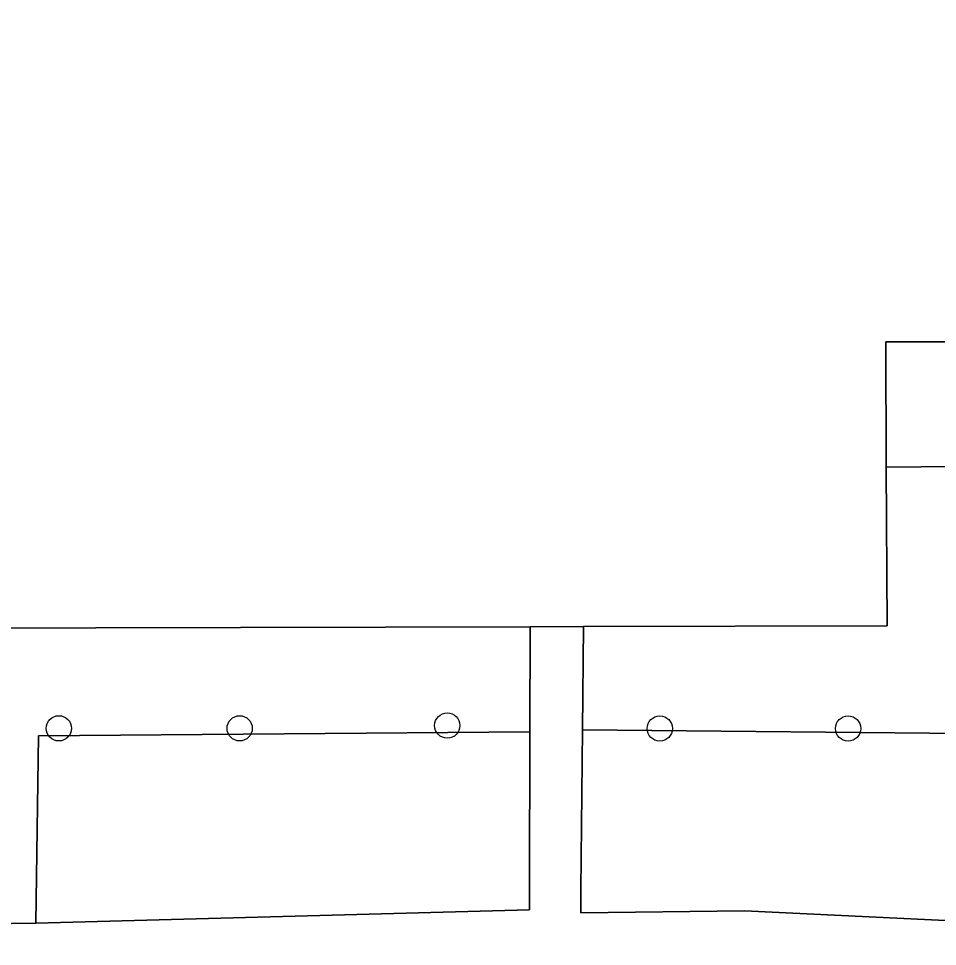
# Model space of a CAD drawing. Extents: x 160732 to 162107, y 387428 to 388479.
# Drawn here: x 161344.62 to 161380.19, y 387805.26 to 387841.18 of the extents above; entities that cross this region are included whole.
import ezdxf

# ---------------------------------------------------------------- set-up
doc = ezdxf.new("R2010")
doc.units = 0
for name, color, linetype in [('IMGEO_Boom', 7, 'Continuous'), ('IMGEO_Groenvoorziening', 7, 'Continuous'), ('IMGEO_Pand', 7, 'Continuous'), ('IMGEO_Voetpad_open', 7, 'Continuous')]:
    doc.layers.add(name, color=color, linetype=linetype)

msp = doc.modelspace()

# ---------------------------------------------------------------- linework, layer by layer
at = {"layer": 'IMGEO_Boom'}
for centre in [(161346.181, 387813.7), (161353.181, 387813.7), (161361.218, 387813.809), (161369.445, 387813.694), (161376.735, 387813.694)]:
    msp.add_circle(centre, 0.489, dxfattribs=at)
at = {"layer": 'IMGEO_Groenvoorziening'}
for points in [[(161386.254, 387819.077), (161384.693, 387820.414), (161384.656, 387823.861), (161380.916, 387823.834), (161378.215, 387823.814), (161378.246, 387817.669), (161366.488, 387817.637), (161366.451, 387813.649), (161382.569, 387813.489), (161382.382, 387806.175), (161385.825, 387806.01), (161385.855, 387806.91), (161385.916, 387808.78), (161386.084, 387813.913)], [(161364.427, 387817.631), (161347.606, 387817.585), (161343.55, 387817.573), (161343.594, 387810.143), (161339.693, 387810.147), (161339.667, 387813.917), (161337.523, 387812.927), (161337.711, 387806.049), (161345.292, 387806.161), (161345.392, 387813.412), (161364.416, 387813.569)], [(161364.416, 387813.569), (161345.392, 387813.412), (161345.292, 387806.161), (161345.763, 387806.168), (161364.398, 387806.669), (161364.4, 387807.568)], [(161366.451, 387813.649), (161366.393, 387807.454), (161366.385, 387806.554), (161372.722, 387806.638), (161382.382, 387806.175), (161382.569, 387813.489)]]:
    msp.add_lwpolyline(points, close=True, dxfattribs=at)
at = {"layer": 'IMGEO_Pand'}
msp.add_lwpolyline([(161380.168, 387862.875), (161375.543, 387867.597), (161375.462, 387899.501), (161339.186, 387899.416), (161329.974, 387899.396), (161315.359, 387899.377), (161315.519, 387828.519), (161327.619, 387828.546), (161331.587, 387828.555), (161331.601, 387826.616), (161331.667, 387817.541), (161334.265, 387817.548), (161341.669, 387817.568), (161343.55, 387817.573), (161347.606, 387817.585), (161364.427, 387817.631), (161366.488, 387817.637), (161378.246, 387817.669), (161378.215, 387823.814), (161378.19, 387828.661), (161380.971, 387828.667), (161380.897, 387855.027), (161380.894, 387855.965), (161380.266, 387855.96)], close=True, dxfattribs=at)
at = {"layer": 'IMGEO_Voetpad_open'}
for points in [[(161386.449, 387898.678), (161386.817, 387899.502), (161381.798, 387899.502), (161375.462, 387899.501), (161375.543, 387867.597), (161380.168, 387862.875), (161380.266, 387855.96), (161380.894, 387855.965), (161380.897, 387855.027), (161380.971, 387828.667), (161378.19, 387828.661), (161378.215, 387823.814), (161380.916, 387823.834), (161384.656, 387823.861), (161384.693, 387820.414), (161386.254, 387819.077), (161386.084, 387813.913), (161385.916, 387808.78), (161385.855, 387806.91), (161385.825, 387806.01), (161387.741, 387806.045), (161388.248, 387819.864)], [(161382.382, 387806.175), (161372.722, 387806.638), (161366.385, 387806.554), (161366.393, 387807.454), (161366.451, 387813.649), (161366.488, 387817.637), (161364.427, 387817.631), (161364.416, 387813.569), (161364.4, 387807.568), (161364.398, 387806.669), (161345.763, 387806.168), (161345.292, 387806.161), (161337.711, 387806.049), (161313.424, 387805.692), (161313.428, 387803.815)]]:
    msp.add_lwpolyline(points, dxfattribs=at)

doc.saveas('drawing.dxf')
